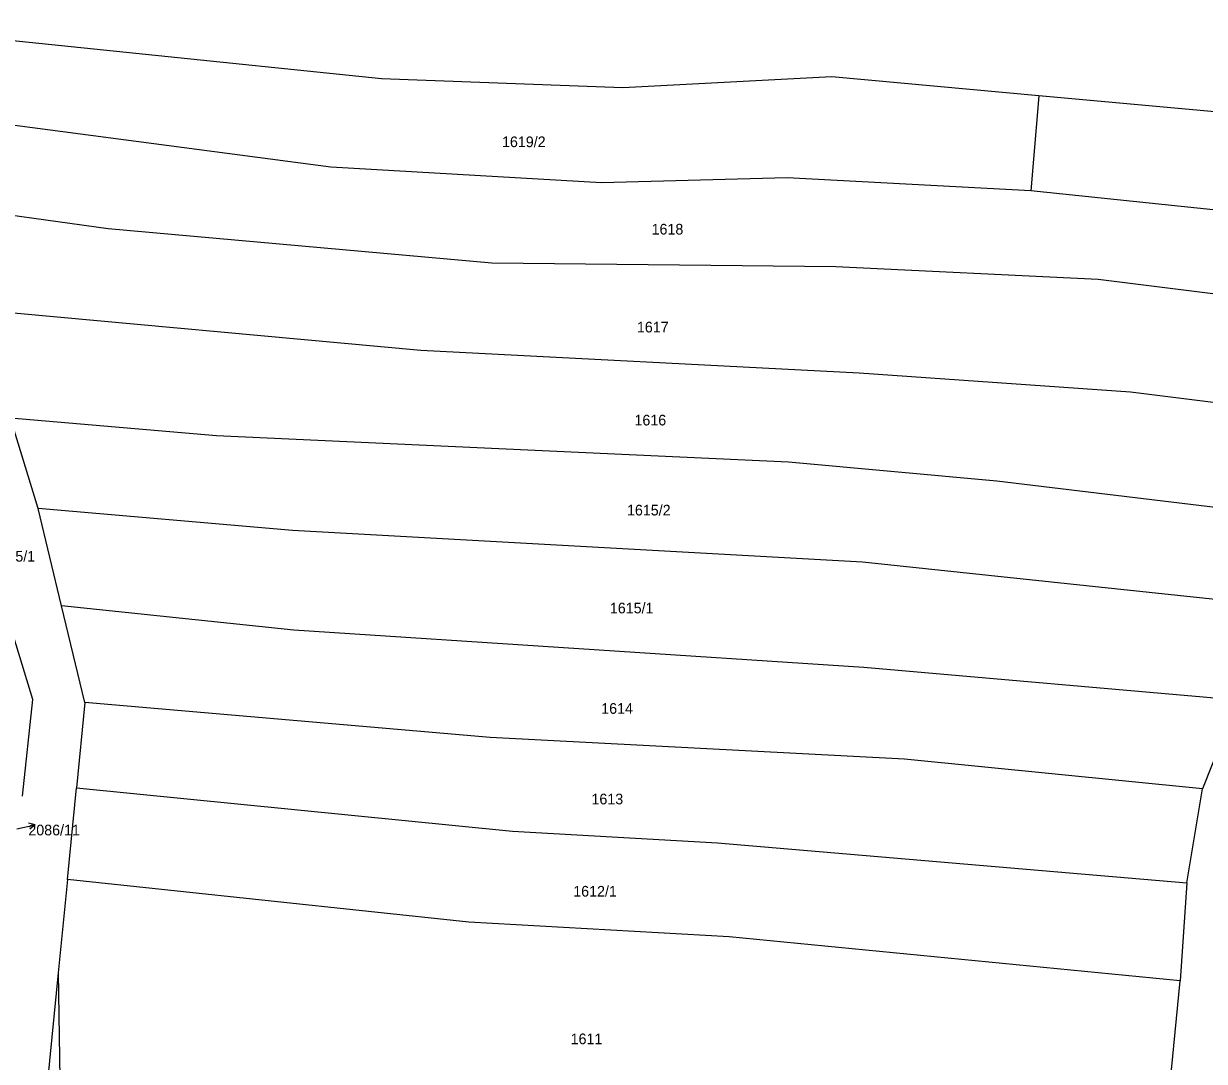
# Model space of a CAD drawing. Extents: x -776734 to -748832, y -1118122 to -976986.
# Drawn here: x -750477.7 to -750289.4, y -1113303.4 to -1113137.8 of the extents above; entities that cross this region are included whole.
import ezdxf

# ---------------------------------------------------------------- set-up
doc = ezdxf.new("R2010")
doc.units = 0
for name, color, linetype in [('KM_Hranice parcel', 7, 'Continuous'), ('KM_Parcelní čísla', 7, 'Continuous'), ('KM_Pop  PČ popisy', 7, 'Continuous')]:
    doc.layers.add(name, color=color, linetype=linetype)

msp = doc.modelspace()

# ---------------------------------------------------------------- linework, layer by layer
at = {"layer": 'KM_Hranice parcel'}
for p, q in [((-750315.78, -1113149.34), (-750317.05, -1113164.49)), ((-750475.31, -1113215.15), (-750479.76, -1113200.75)), ((-750471.59, -1113230.67), (-750475.31, -1113215.15)), ((-750467.88, -1113246.11), (-750471.59, -1113230.67)), ((-750284.06, -1113245.72), (-750289.69, -1113259.9)), ((-750467.88, -1113246.11), (-750469.23, -1113259.72)), ((-750470.68, -1113274.35), (-750469.23, -1113259.72)), ((-750292.17, -1113274.89), (-750289.69, -1113259.9)), ((-750470.68, -1113274.35), (-750472.15, -1113289.25)), ((-750292.17, -1113274.89), (-750293.25, -1113290.54)), ((-750472.15, -1113289.25), (-750471.86, -1113306.09))]:
    msp.add_line(p, q, dxfattribs=at)
for points in [[(-750477.82, -1113261.06), (-750476.19, -1113245.63), (-750499.14, -1113170.43), (-750516.13, -1113114.55)], [(-750315.78, -1113149.34), (-750348.77, -1113146.32), (-750382.12, -1113148.08), (-750420.61, -1113146.61), (-750499.01, -1113138.55)], [(-750250.94, -1113156.29), (-750278.36, -1113152.76), (-750315.78, -1113149.34)], [(-750317.05, -1113164.49), (-750355.92, -1113162.44), (-750385.49, -1113163.22), (-750428.64, -1113160.69), (-750494.84, -1113152.02)], [(-750258.77, -1113172.53), (-750276.76, -1113168.69), (-750317.05, -1113164.49)], [(-750261.69, -1113184.24), (-750306.31, -1113178.64), (-750348.13, -1113176.59), (-750403.01, -1113176.01), (-750464.16, -1113170.54), (-750490.23, -1113166.92)], [(-750266.29, -1113200.97), (-750301.13, -1113196.61), (-750344.4, -1113193.58), (-750414.29, -1113189.97), (-750485.11, -1113183.45)], [(-750272.59, -1113216.82), (-750322.46, -1113210.8), (-750355.66, -1113207.75), (-750446.88, -1113203.55), (-750479.76, -1113200.75)], [(-750278.1, -1113230.71), (-750343.89, -1113223.75), (-750434.77, -1113218.68), (-750475.31, -1113215.15)], [(-750284.06, -1113245.72), (-750343.68, -1113240.56), (-750434.59, -1113234.57), (-750471.59, -1113230.67)], [(-750289.69, -1113259.9), (-750337.16, -1113255.17), (-750403.27, -1113251.7), (-750467.88, -1113246.11)], [(-750469.23, -1113259.72), (-750399.68, -1113266.64), (-750366.98, -1113268.51), (-750292.17, -1113274.89)], [(-750293.25, -1113290.54), (-750365.16, -1113283.48), (-750406.65, -1113281.15), (-750470.68, -1113274.35)], [(-750472.15, -1113289.25), (-750473.86, -1113306.52), (-750473.9, -1113335.98)], [(-750297.35, -1113321.11), (-750294.62, -1113304.73), (-750293.25, -1113290.54)]]:
    msp.add_lwpolyline(points, dxfattribs=at)
at = {"layer": 'KM_Pop  PČ popisy'}
for p, q in [((-750478.74, -1113266.27), (-750475.805, -1113265.646)), ((-750475.805, -1113265.646), (-750476.888, -1113265.364)), ((-750475.805, -1113265.646), (-750476.68, -1113266.344))]:
    msp.add_line(p, q, dxfattribs=at)

# ---------------------------------------------------------------- texts
at = {"layer": 'KM_Parcelní čísla'}
for s, p in [('1619/2', (-750401.367, -1113157.52)), ('1618', (-750377.514, -1113171.46)), ('1617', (-750379.854, -1113187.08)), ('1616', (-750380.244, -1113201.92)), ('1615/2', (-750381.437, -1113216.28)), ('2105/1', (-750482.767, -1113223.64)), ('1615/1', (-750384.167, -1113231.9)), ('1614', (-750385.544, -1113247.92)), ('1613', (-750387.104, -1113262.37)), ('2086/11', (-750476.9, -1113267.314)), ('1612/1', (-750390.007, -1113277.08)), ('1611', (-750390.424, -1113300.63))]:
    msp.add_text(s, height=1.7, dxfattribs=at).set_placement(p)

doc.saveas('drawing.dxf')
